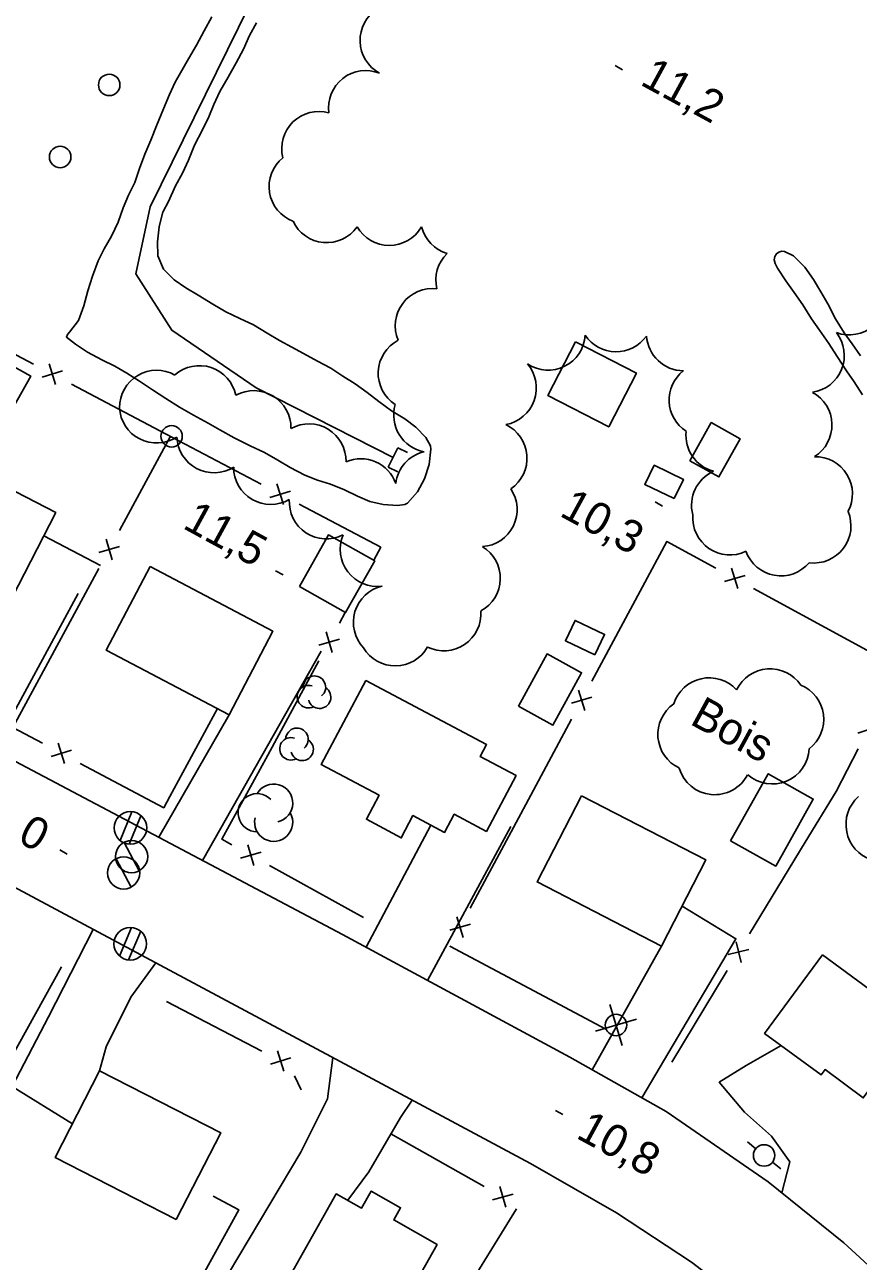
# Model space of a CAD drawing. Extents: x 219136 to 222520, y 5421589 to 5424530.
# Drawn here: x 221042.7 to 221120.5, y 5423606.6 to 5423721.8 of the extents above; entities that cross this region are included whole.
import ezdxf

# ---------------------------------------------------------------- set-up
doc = ezdxf.new("R2010")
doc.units = 0
for name, color, linetype in [('Level 1', 7, 'Continuous'), ('Level 19', 7, 'Continuous'), ('Level 21', 7, 'Continuous'), ('Level 26', 7, 'Continuous'), ('Level 3', 7, 'Continuous'), ('Level 31', 7, 'Continuous'), ('Level 36', 7, 'Continuous'), ('Level 37', 7, 'Continuous'), ('Level 4', 7, 'Continuous'), ('Level 44', 7, 'Continuous')]:
    doc.layers.add(name, color=color, linetype=linetype)

msp = doc.modelspace()

# ---------------------------------------------------------------- linework, layer by layer
at = {"layer": 'Level 1'}
for points in [[(221049.06, 5423698.4), (221049.57, 5423699.82), (221050.14, 5423700.95), (221050.81, 5423702.11), (221051.45, 5423703.43), (221051.9, 5423704.75), (221052.41, 5423705.93), (221052.99, 5423707.13), (221053.44, 5423708.44), (221053.92, 5423709.75), (221054.48, 5423711.06), (221055.02, 5423712.41), (221055.67, 5423713.98), (221056.22, 5423715.32), (221056.76, 5423716.47), (221057.37, 5423717.57), (221058.01, 5423718.65), (221058.74, 5423719.93), (221059.45, 5423721.25), (221060.17, 5423722.58)], [(221064.33, 5423722.02), (221063.69, 5423720.83), (221063.11, 5423719.55), (221062.45, 5423718.29), (221061.7, 5423716.94), (221060.93, 5423715.59), (221060.36, 5423714.4), (221059.88, 5423713.23), (221059.33, 5423712.1), (221058.56, 5423710.59), (221058, 5423709.19), (221057.43, 5423708), (221056.78, 5423706.8), (221056.12, 5423705.35), (221055.59, 5423704.37)], [(221055.59, 5423704.38), (221055.26, 5423703), (221055.11, 5423701.58), (221055.15, 5423700.3), (221055.68, 5423699.05), (221056.65, 5423698.05), (221057.75, 5423697.3), (221058.9, 5423696.61), (221060.28, 5423695.77), (221061.48, 5423695.08), (221062.78, 5423694.44), (221064.05, 5423693.84), (221065.33, 5423693.07), (221066.49, 5423692.39), (221067.62, 5423691.77), (221068.72, 5423691.17), (221070.02, 5423690.48), (221071.27, 5423689.81), (221072.38, 5423689.08), (221073.53, 5423688.34), (221074.66, 5423687.55), (221075.75, 5423686.72), (221076.94, 5423685.84), (221078.16, 5423685.08), (221079.19, 5423684.31), (221080.12, 5423683.36), (221080.55, 5423682.58), (221080.58, 5423682.27), (221080.45, 5423680.82), (221080.01, 5423679.51), (221079.35, 5423678.28), (221078.41, 5423677.23), (221078.16, 5423677.12), (221077.48, 5423677.01), (221076.14, 5423677.11), (221074.9, 5423677.37), (221073.74, 5423677.88), (221072.54, 5423678.48), (221071.24, 5423678.99), (221070.02, 5423679.38), (221068.85, 5423679.83), (221067.49, 5423680.54), (221066.33, 5423681.25), (221065.07, 5423681.96), (221063.76, 5423682.58), (221062.24, 5423683.33), (221060.91, 5423684.06), (221059.82, 5423684.68), (221058.46, 5423685.42), (221057.15, 5423686.17), (221055.88, 5423687), (221054.65, 5423687.8), (221053.42, 5423688.59), (221052.24, 5423689.36), (221051.14, 5423690.01), (221049.9, 5423690.58), (221048.57, 5423691.32), (221047.46, 5423692.06), (221046.61, 5423692.71), (221046.7, 5423692.94), (221046.89, 5423693.16), (221047.73, 5423694.25), (221048.24, 5423695.62), (221048.6, 5423697.01), (221049.06, 5423698.4)], [(221120.65, 5423690.95), (221119.87, 5423692.08), (221119.15, 5423693.12), (221118.34, 5423694.4), (221117.61, 5423695.82), (221116.97, 5423696.94), (221116.27, 5423698.07), (221115.46, 5423699.24), (221114.42, 5423700.29), (221113.58, 5423700.7), (221113.33, 5423700.72), (221113.04, 5423700.63), (221112.83, 5423700.48), (221112.67, 5423700.21), (221112.61, 5423699.9), (221112.7, 5423699.58), (221112.92, 5423699.14), (221113.69, 5423697.97), (221114.48, 5423696.88), (221115.27, 5423695.71), (221116.1, 5423694.42), (221116.82, 5423693.35), (221117.7, 5423692.12), (221118.49, 5423690.9), (221119.36, 5423689.58), (221120.07, 5423688.53), (221120.84, 5423687.34)]]:
    msp.add_lwpolyline(points, dxfattribs=at)
at = {"layer": 'Level 19'}
for points in [[(221047.71, 5423668.81), (221039.82, 5423654.25)], [(221070.36, 5423663.44), (221059.3, 5423643.93)], [(221055.23, 5423646.08), (221061.78, 5423657.51)], [(221074.55, 5423635.84), (221080.6, 5423647.21)], [(221088.05, 5423647.08), (221080.29, 5423632.74)], [(221104.03, 5423639.66), (221109.04, 5423636.62), (221100.27, 5423621.8), (221100.26, 5423621.79)], [(221049.12, 5423637.49), (221044.93, 5423629.35), (221041.56, 5423622.84), (221047.18, 5423619.37)], [(221095.65, 5423624.4), (221095.65, 5423624.4), (221102.11, 5423635.94)], [(221049.71, 5423624.31), (221050.33, 5423626.56), (221052.62, 5423631.18), (221054.94, 5423634.37)], [(221113.31, 5423612.95), (221114.06, 5423615.82), (221112.35, 5423618.22), (221109.84, 5423620.47), (221107.49, 5423623.25), (221110.01, 5423624.8), (221113.26, 5423626.67)], [(221071.44, 5423625.55), (221070.97, 5423621.7), (221068.46, 5423616.74), (221061.74, 5423605.41), (221066.9, 5423602.34), (221068.41, 5423604.9)], [(221072.85, 5423612.24), (221074.8, 5423614.9), (221077.75, 5423619.97), (221078.85, 5423621.58)]]:
    msp.add_lwpolyline(points, dxfattribs=at)
at = {"layer": 'Level 21'}
for points in [[(221125.12, 5423602.74), (221119.09, 5423608.29), (221112.05, 5423613.96), (221102.53, 5423620.51), (221093.56, 5423625.58), (221072.36, 5423637.02), (221041.86, 5423653.16), (221012.99, 5423668.64), (220995.49, 5423678.29)], [(221116.18, 5423597.21), (221110.36, 5423602.27), (221104.9, 5423606.48), (221097.92, 5423611.07), (221089.89, 5423615.67), (221071.27, 5423625.64), (221041.66, 5423641.48)]]:
    msp.add_lwpolyline(points, dxfattribs=at)
at = {"layer": 'Level 26'}
for p, q in [((221076.62, 5423680.59), (221077.53, 5423682.39)), ((221077.53, 5423682.39), (221078.42, 5423681.94)), ((221076.62, 5423680.59), (221077.51, 5423680.14))]:
    msp.add_line(p, q, dxfattribs=at)
at = {"layer": 'Level 3'}
for p, q in [((221097.77, 5423718.02), (221098.47, 5423717.64)), ((221101.5, 5423677.34), (221102.21, 5423676.95)), ((221066.12, 5423670.91), (221066.82, 5423670.54)), ((221045.99, 5423644.9), (221046.69, 5423644.52)), ((221092.21, 5423620.62), (221092.9, 5423620.24))]:
    msp.add_line(p, q, dxfattribs=at)
at = {"layer": 'Level 31'}
for points in [[(221040.81, 5423684.64), (221035.51, 5423687.58), (221037.97, 5423692.03), (221043.28, 5423689.08)], [(221094.07, 5423692.28), (221099.77, 5423689.35), (221097.19, 5423684.34), (221091.49, 5423687.27)], [(221104.75, 5423681.19), (221106.74, 5423684.74), (221109.44, 5423683.22), (221107.46, 5423679.68)], [(221034.34, 5423682.17), (221045.62, 5423676.35), (221041.54, 5423668.43), (221030.25, 5423674.25)], [(221103.28, 5423677.65), (221100.54, 5423678.98), (221101.42, 5423680.77), (221104.15, 5423679.44)], [(221068.34, 5423669.46), (221071.05, 5423674.27), (221075.37, 5423671.84), (221072.65, 5423667.03)], [(221054.41, 5423671.31), (221065.87, 5423665.29), (221061.79, 5423657.51), (221050.32, 5423663.52)], [(221095.9, 5423663.1), (221093.15, 5423664.41), (221094.05, 5423666.3), (221096.8, 5423664.99)], [(221088.76, 5423658.3), (221091.44, 5423663.18), (221094.65, 5423661.42), (221091.97, 5423656.54)], [(221074.53, 5423660.71), (221085.79, 5423654.73), (221085.2, 5423653.61), (221088.55, 5423651.84), (221085.78, 5423646.63), (221082.78, 5423648.23), (221081.88, 5423646.53), (221078.93, 5423648.1), (221077.84, 5423646.03), (221074.58, 5423647.77), (221075.77, 5423650), (221070.36, 5423652.87)], [(221108.55, 5423645.74), (221112.06, 5423652), (221116.25, 5423649.65), (221112.75, 5423643.39)], [(221094.63, 5423649.95), (221106.24, 5423643.97), (221102.11, 5423635.94), (221090.5, 5423641.92)], [(221117.1, 5423635.12), (221125.94, 5423628.62), (221120.92, 5423621.79), (221117.35, 5423624.42), (221116.99, 5423623.93), (221111.72, 5423627.8)], [(221056.86, 5423610.46), (221045.57, 5423616.23), (221049.71, 5423624.31), (221061, 5423618.54)], [(221076.7, 5423600.21), (221067.56, 5423605.38), (221071.78, 5423612.84), (221074.14, 5423611.51), (221075.04, 5423613.1), (221077.78, 5423611.55), (221077.13, 5423610.41), (221081.17, 5423608.12)]]:
    msp.add_lwpolyline(points, close=True, dxfattribs=at)
at = {"layer": 'Level 36'}
for p, q in [((221052.72, 5423648.47), (221051.61, 5423645.79)), ((221052.46, 5423645.45), (221053.57, 5423648.13)), ((221053.4, 5423642.94), (221052, 5423645.6)), ((221052.66, 5423641.42), (221051.26, 5423644.08)), ((221052.69, 5423637.67), (221051.56, 5423634.99)), ((221052.41, 5423634.65), (221053.54, 5423637.33)), ((221098.42, 5423626.66), (221097.29, 5423630.49)), ((221095.94, 5423628.01), (221099.77, 5423629.14)), ((221110.11, 5423617.69), (221110.89, 5423617.05)), ((221113.23, 5423615.18), (221112.44, 5423615.79))]:
    msp.add_line(p, q, dxfattribs=at)
for centre, radius in [((221050.6, 5423716.22), 1), ((221046.03, 5423709.5), 1), ((221056.42, 5423683.46), 1), ((221052.58, 5423646.96), 1.52), ((221052.69, 5423644.28), 1.5), ((221051.95, 5423642.76), 1.5), ((221052.56, 5423636.16), 1.52), ((221097.86, 5423628.58), 1), ((221111.67, 5423616.42), 1)]:
    msp.add_circle(centre, radius, dxfattribs=at)
at = {"layer": 'Level 37'}
for p, q in [((221045.01, 5423690.21), (221045.6, 5423688.3)), ((221046.26, 5423689.55), (221044.35, 5423688.96)), ((221067.5, 5423678.36), (221065.58, 5423677.77)), ((221066.24, 5423679.02), (221066.84, 5423677.11)), ((221050.31, 5423673.87), (221050.88, 5423671.95)), ((221049.64, 5423672.62), (221051.55, 5423673.19)), ((221109.89, 5423670.5), (221107.97, 5423669.94)), ((221108.64, 5423671.18), (221109.21, 5423669.26)), ((221072.08, 5423664.56), (221070.16, 5423663.99)), ((221071.4, 5423663.32), (221070.83, 5423665.24)), ((221094.37, 5423659.81), (221094.95, 5423657.9)), ((221093.7, 5423658.57), (221095.62, 5423659.15)), ((221122.31, 5423656.41), (221120.4, 5423655.8)), ((221045.19, 5423653.62), (221047.1, 5423654.2)), ((221046.44, 5423652.95), (221045.85, 5423654.87)), ((221063.52, 5423645.37), (221064.08, 5423643.45)), ((221064.76, 5423644.69), (221062.84, 5423644.13)), ((221082.36, 5423637.42), (221084.28, 5423637.99)), ((221083.03, 5423638.66), (221083.61, 5423636.75)), ((221110.26, 5423635.61), (221108.31, 5423635.14)), ((221109.52, 5423634.4), (221109.05, 5423636.35)), ((221065.63, 5423624.93), (221067.54, 5423625.53)), ((221066.89, 5423624.27), (221066.29, 5423626.18)), ((221086.35, 5423612.29), (221088.28, 5423612.82)), ((221087.58, 5423611.59), (221087.04, 5423613.52))]:
    msp.add_line(p, q, dxfattribs=at)
for points in [[(221043.54, 5423690.19), (221037.16, 5423693.55), (221035.85, 5423691.09)], [(221055.92, 5423683.66), (221047.08, 5423688.32)], [(221056.31, 5423683.46), (221051.55, 5423674.67)], [(221064.77, 5423679), (221055.92, 5423683.66)], [(221075.27, 5423671.9), (221075.93, 5423673.12), (221068.31, 5423677.14)], [(221049.78, 5423671.41), (221044.51, 5423674.19)], [(221107.17, 5423671.18), (221102.6, 5423673.66), (221100.33, 5423669.43)], [(221049.64, 5423671.15), (221044.88, 5423662.36)], [(221100.33, 5423669.43), (221095.61, 5423660.62)], [(221119.47, 5423664.49), (221110.69, 5423669.27)], [(221072.07, 5423666.03), (221072.62, 5423667.04)], [(221122.28, 5423657.88), (221124.33, 5423661.85), (221119.47, 5423664.49)], [(221044.88, 5423662.36), (221041.61, 5423656.32), (221044.38, 5423654.85)], [(221065.38, 5423653.74), (221070.16, 5423662.52)], [(221056.26, 5423649.87), (221060.71, 5423658.08)], [(221093.72, 5423657.09), (221088.99, 5423648.28)], [(221115.51, 5423645.63), (221118.39, 5423650.36), (221120.44, 5423654.33)], [(221047.91, 5423652.97), (221055.69, 5423648.83), (221056.26, 5423649.87)], [(221062.05, 5423645.38), (221061.11, 5423645.9), (221065.38, 5423653.74)], [(221088.99, 5423648.28), (221084.27, 5423639.47)], [(221110.32, 5423637.08), (221115.51, 5423645.63)], [(221074.3, 5423638.6), (221065.55, 5423643.44)], [(221082.38, 5423635.94), (221082.37, 5423635.93), (221091.19, 5423631.24)], [(221046.14, 5423633.99), (221041.32, 5423625.23)], [(221103.05, 5423625.12), (221108.24, 5423633.67)], [(221091.19, 5423631.24), (221096.91, 5423628.2)], [(221055.95, 5423630.78), (221064.82, 5423626.15)], [(221067.88, 5423623.84), (221068.51, 5423622.54)], [(221076.86, 5423618.45), (221085.57, 5423613.54)], [(221059.19, 5423604.97), (221062.69, 5423611.35), (221060.29, 5423612.64)], [(221088.58, 5423611.45), (221083.34, 5423602.94)]]:
    msp.add_lwpolyline(points, dxfattribs=at)
at = {"layer": 'Level 4'}
msp.add_lwpolyline([(221085.03, 5423762.4), (221075.79, 5423744.15), (221063.7, 5423723.64), (221054.41, 5423704.84), (221053.08, 5423698.61), (221056.45, 5423693.35), (221064.32, 5423687.99), (221077.07, 5423681.48)], dxfattribs=at)
at = {"layer": 'Level 44'}
for centre, radius, start, end in [((221077.45, 5423720.37), 3.46, 121.7101, 241.7101), ((221074.52, 5423714.1), 3.46, 68.1218, 188.1218), ((221070.15, 5423710.28), 3.46, 74.174, 194.174), ((221068.97, 5423706.74), 3.46, 129.1467, 249.1467), ((221070.88, 5423704.97), 3.46, 205.0315, 325.0315), ((221076.72, 5423704.71), 3.46, 209.9011, 329.9011), ((221083.08, 5423703.83), 3.46, 194.2835, 253.7253), ((221084.52, 5423698.03), 3.46, 134.2835, 193.7253), ((221080.74, 5423693.77), 3.46, 82.9884, 202.9884), ((221119.6, 5423696.38), 3.46, 250.1567, 10.1567), ((221115.69, 5423691), 3.46, 277.9697, 37.9697), ((221079.14, 5423689.34), 3.46, 117.3137, 237.3137), ((221091.53, 5423693.09), 3.46, 236.4411, 356.4411), ((221097.86, 5423694.8), 3.46, 213.6914, 324.8957), ((221104.16, 5423693.03), 3.46, 183.6708, 269.637), ((221059.02, 5423686.59), 3.46, 11.6055, 131.6055), ((221086.97, 5423687.96), 3.46, 280.3967, 40.3967), ((221055.03, 5423686.16), 3.46, 60.6397, 180.6397), ((221106.27, 5423686.84), 3.46, 128.1242, 237.2806), ((221064.09, 5423684.26), 3.46, 358.9584, 118.9584), ((221114.54, 5423684.51), 3.46, 301.7837, 61.7837), ((221080.59, 5423685.43), 3.46, 163.4696, 259.5414), ((221055.02, 5423686.3), 3.46, 182.9406, 302.9406), ((221069.23, 5423681.16), 3.46, 358.8285, 118.8285), ((221086.1, 5423681.43), 3.46, 304.333, 64.333), ((221107.84, 5423683.55), 3.46, 173.886, 255.2336), ((221060.37, 5423683.52), 3.46, 182.1104, 302.1104), ((221080.76, 5423678.66), 3.46, 103.4696, 173.2438), ((221065.67, 5423680.57), 3.46, 179.68, 299.68), ((221074.06, 5423677.91), 3.46, 19.5414, 113.2438), ((221116.45, 5423678.1), 3.46, 331.5541, 91.5541), ((221108.36, 5423677.04), 3.46, 113.886, 195.2336), ((221085.18, 5423676.63), 3.46, 273.9522, 33.9522), ((221070.85, 5423677.36), 3.46, 176.649, 296.649), ((221108.48, 5423675.86), 3.46, 175.623, 295.623), ((221116.31, 5423675.11), 3.46, 262.8743, 22.8743), ((221075.6, 5423672.93), 3.46, 157.343, 277.343), ((221083.61, 5423670.22), 3.46, 298.5793, 58.5793), ((221113.23, 5423673.91), 3.46, 199.7602, 319.7602), ((221076.83, 5423666.12), 3.46, 103.1161, 223.1161), ((221081.81, 5423666.93), 3.46, 244.057, 4.057), ((221077.28, 5423665.52), 3.46, 210.6404, 330.6404), ((221069.74, 5423660.07), 1.05, 309.6881, 177.1452), ((221106.56, 5423657.49), 3.46, 42.7744, 162.7744), ((221112.22, 5423658.33), 3.46, 34.0999, 154.0999), ((221069.18, 5423659.19), 1.05, 71.5343, 297.2229), ((221070.22, 5423659.14), 1.05, 194.3558, 57.0401), ((221113.77, 5423657.07), 3.46, 307.637, 67.637), ((221105.22, 5423655.67), 3.46, 124.6491, 244.6491), ((221068.11, 5423655.21), 1.05, 309.6881, 177.1452), ((221067.55, 5423654.33), 1.05, 71.5343, 297.2229), ((221068.59, 5423654.28), 1.05, 194.3558, 57.0401), ((221112.43, 5423654.51), 3.46, 228.6084, 356.9034), ((221107.06, 5423653.51), 3.46, 196.3496, 332.5348), ((221065.94, 5423649.27), 1.78, 282.2692, 149.7262), ((221064.4, 5423648.37), 1.78, 44.1153, 269.8039), ((221122.76, 5423647.28), 3.46, 131.533, 251.533), ((221065.94, 5423647.48), 1.78, 166.9368, 29.6212)]:
    msp.add_arc(centre, radius, start, end, dxfattribs=at)

# ---------------------------------------------------------------- texts
at = {"layer": 'Level 3'}
for s, p in [('11,2', (221100.01, 5423716.29)), ('10,3', (221092.49, 5423676.1)), ('11,5', (221057.35, 5423674.95)), ('11,0', (221037.05, 5423648.39)), ('10,8', (221094.03, 5423618.11))]:
    msp.add_text(s, height=3, rotation=331.383, dxfattribs=at).set_placement(p)
at = {"layer": 'Level 44'}
msp.add_text('Bois', height=3, rotation=331.3547, dxfattribs=at).set_placement((221104.64, 5423656.69))

doc.saveas('drawing.dxf')
